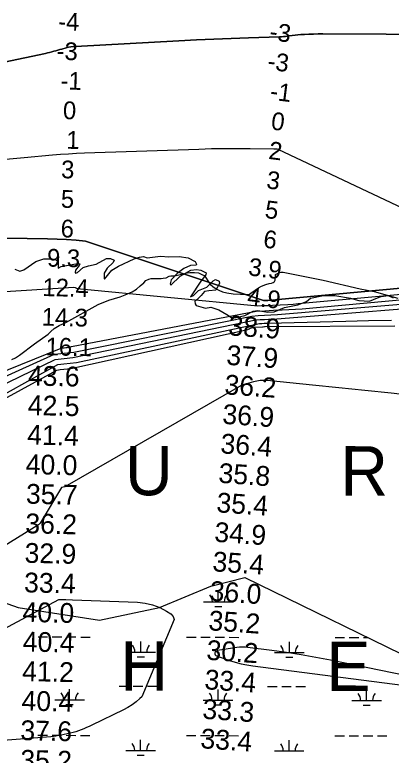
# Model space of a CAD drawing. Extents: x 3219052 to 3256913, y 800770 to 826146.
# Drawn here: x 3231811 to 3233083, y 813685 to 816190 of the extents above; entities that cross this region are included whole.
import ezdxf

# ---------------------------------------------------------------- set-up
doc = ezdxf.new("R2010")
doc.units = 0
for name, color, linetype in [('V-RIVR-EDGE', 7, 'Continuous'), ('V-RIVR-IDEN', 7, 'Continuous'), ('V-RIVR-RANG', 7, 'Continuous'), ('V-SITE-VEGE', 7, 'Continuous'), ('V-TOPO-DPTH', 7, 'Continuous'), ('V-TOPO-MAJR', 7, 'Continuous'), ('V-TOPO-MINR', 7, 'Continuous'), ('V-TOPO-WATR', 7, 'Continuous'), ('V-WETL-SWMP', 7, 'Continuous')]:
    doc.layers.add(name, color=color, linetype=linetype)

msp = doc.modelspace()

# ---------------------------------------------------------------- linework, layer by layer
at = {"layer": 'V-RIVR-EDGE'}
for points in [[(3231810.8, 815329.7), (3231828.6, 815322.1), (3231841.6, 815326.5), (3231882, 815355.6), (3231908.9, 815364.2), (3231925.9, 815364.6), (3231949.2, 815361.8), (3231957.5, 815355.8), (3231957.5, 815347.1), (3231958.3, 815332.5), (3231967.8, 815338.4), (3232022.7, 815348.9), (3232031, 815347.3), (3232029, 815341.8), (3232016, 815325.6), (3232015.2, 815318.5), (3232016.7, 815316.1), (3232023.1, 815318.1), (3232042.5, 815335.1), (3232060.7, 815340.2), (3232086.4, 815345.6), (3232121.2, 815364.9), (3232134.7, 815364.9), (3232146.9, 815359.3), (3232143.7, 815352.2), (3232123.5, 815332.5), (3232113.2, 815315.5), (3232112.8, 815298.9), (3232114.7, 815295), (3232138.9, 815326.1), (3232161.9, 815339.9), (3232214.5, 815363.9), (3232232.7, 815370.2), (3232246.2, 815372.5), (3232258.8, 815367.7), (3232303.9, 815372.8), (3232331.9, 815370.7), (3232366.7, 815371.8), (3232397.6, 815367.8), (3232420.5, 815354.7), (3232425.6, 815346), (3232423.6, 815342.8), (3232405.4, 815341.3), (3232382.5, 815331.5), (3232360.3, 815314.9), (3232339.7, 815293.6), (3232336.5, 815279.8), (3232338, 815275.4), (3232370.5, 815305), (3232406.2, 815325.5), (3232424.7, 815328.6), (3232440.2, 815325.4), (3232457.5, 815316.6), (3232456.3, 815310.3), (3232439.7, 815289), (3232404.7, 815235.3), (3232415, 815240.4), (3232432.5, 815256.6), (3232460.2, 815268), (3232481.6, 815289.7), (3232489.1, 815294), (3232502.1, 815288.9), (3232503.3, 815281.3), (3232490.2, 815258.4), (3232466.9, 815255.7), (3232452.2, 815253.4), (3232440.7, 815240), (3232426.1, 815225.8), (3232420.1, 815221.1), (3232420.9, 815212.4), (3232424, 815206.4), (3232455.3, 815197.6), (3232473.8, 815200.8), (3232501.1, 815192), (3232527.2, 815176.1), (3232543.3, 815165.8), (3232559.1, 815165.4), (3232588.4, 815172.8), (3232617.3, 815187.4), (3232632, 815189.3), (3232666.3, 815184.1), (3232687.3, 815185.2)], [(3232687.3, 815185.2), (3232722.5, 815199.4), (3232767.6, 815208.3), (3232796.9, 815220.1), (3232810, 815231.6), (3232853.9, 815240.1), (3232893, 815240.1), (3232945.9, 815231.6), (3232974.4, 815223.2)], [(3233010, 815221.2), (3233036.5, 815231.8), (3233049.1, 815236.9), (3233072.5, 815240), (3233090.2, 815232.1)], [(3232974.4, 815223.2), (3233010, 815221.2)]]:
    msp.add_lwpolyline(points, dxfattribs=at)
at = {"layer": 'V-SITE-VEGE'}
msp.add_lwpolyline([(3231801.4, 815023.4), (3231813.1, 815029.3), (3231827.2, 815037.9), (3231877.7, 815076.9), (3231924.3, 815109.4), (3231933.1, 815117.9), (3231944.8, 815128.9), (3231961.5, 815138.9), (3231983.9, 815149.2), (3232092.7, 815209.6), (3232129.4, 815224.9), (3232167, 815235.8), (3232183.9, 815242.5), (3232207.8, 815253.1), (3232222.5, 815261.1), (3232235.1, 815272.8), (3232247.4, 815283.5), (3232254.1, 815290.4), (3232264.1, 815295.3), (3232271.7, 815297.1), (3232284.4, 815298), (3232293.2, 815298.2), (3232306.2, 815297.6), (3232312.8, 815298.3), (3232323, 815300.3), (3232332.8, 815305.4), (3232339, 815307), (3232351.8, 815307.2), (3232393.8, 815316.7), (3232402.2, 815318.3), (3232418.9, 815318.4), (3232432.1, 815316.4), (3232445.8, 815310.6), (3232451.9, 815307.4), (3232458.1, 815298.9), (3232463.9, 815289.4), (3232472.2, 815277.7), (3232480, 815270.3), (3232492, 815262.2), (3232500.9, 815257.8), (3232513.3, 815252.5), (3232527.8, 815248.7), (3232549.3, 815245.8), (3232599, 815243.5), (3232604.1, 815245.2), (3232609, 815247.7), (3232635.1, 815266.6), (3232644.4, 815271.2), (3232659.3, 815277.1), (3232670.4, 815280.6), (3232679.2, 815282.4), (3232684.8, 815284.1), (3232688.1, 815286.2), (3232688.8, 815287.3), (3232690.6, 815291.5), (3232691.8, 815307.3), (3232692.6, 815311), (3232696.6, 815313.6), (3232705.9, 815317.4), (3232711.2, 815318.8), (3232718.3, 815319.5), (3232853.7, 815292.2), (3232978.4, 815263.1), (3233025.1, 815253.4), (3233105.7, 815230.6)], dxfattribs=at)
at = {"layer": 'V-TOPO-DPTH'}
for points in [[(3233280.6, 816123.3), (3232852.6, 816124.8), (3232836.8, 816124.8), (3232821.1, 816124.5), (3232805.4, 816124.1), (3232789.7, 816123.5), (3232778, 816123), (3232768.1, 816122.3), (3232758.3, 816121.4), (3232748.5, 816120.2), (3232738.7, 816118.7), (3232732.2, 816117.6), (3232725.7, 816116.6), (3232719.2, 816115.8), (3232712.6, 816115.3), (3232706, 816115), (3232601.4, 816111.8), (3232542.5, 816109.8), (3232483.6, 816107.5), (3232424.8, 816104.8), (3232365.9, 816101.8), (3232015.8, 816083), (3232007.9, 816082.3), (3232000.2, 816081.3), (3231992.5, 816079.9), (3231984.9, 816078.1), (3231969.8, 816074), (3231963, 816072.1), (3231956.2, 816070.2), (3231949.4, 816068.2), (3231942.6, 816066.2), (3231935.8, 816064.2), (3231928.9, 816062.4), (3231922.1, 816060.7), (3231915.2, 816059.2), (3231775.2, 816029.9)], [(3231775.2, 816029.9), (3231915.2, 816059.2), (3231922.1, 816060.7), (3231928.9, 816062.4), (3231935.8, 816064.2), (3231942.6, 816066.2), (3231949.4, 816068.2), (3231956.2, 816070.2), (3231963, 816072.1), (3231969.8, 816074), (3231984.9, 816078.1), (3231992.5, 816079.9), (3232000.2, 816081.3), (3232007.9, 816082.3), (3232015.8, 816083), (3232365.9, 816101.8), (3232424.8, 816104.8), (3232483.6, 816107.5), (3232542.5, 816109.8), (3232601.4, 816111.8), (3232706, 816115), (3232712.6, 816115.3), (3232719.2, 816115.8), (3232725.7, 816116.6), (3232732.2, 816117.6), (3232738.7, 816118.7), (3232748.5, 816120.2), (3232758.3, 816121.4), (3232768.1, 816122.3), (3232778, 816123), (3232789.7, 816123.5), (3232805.4, 816124.1), (3232821.1, 816124.5), (3232836.8, 816124.8), (3232852.6, 816124.8), (3233280.6, 816123.3)], [(3233323.3, 815284.2), (3232701.6, 815226.9), (3232696.8, 815226), (3232692.1, 815225.3), (3232687.3, 815224.8), (3232682.4, 815224.5), (3232666.1, 815223.6), (3232662.5, 815223.5), (3232658.8, 815223.3), (3232655.1, 815223.2), (3232651.4, 815223.2), (3232050.3, 815423.5), (3232018.2, 815426.8), (3231986.1, 815429.5), (3231953.9, 815431.2), (3231921.7, 815432.2), (3231645.5, 815436.7)], [(3233323.3, 815284.2), (3232701.6, 815226.9), (3232696.8, 815226), (3232692.1, 815225.3), (3232687.3, 815224.8), (3232682.4, 815224.5), (3232666.1, 815223.6), (3232662.5, 815223.5), (3232658.8, 815223.3), (3232655.1, 815223.2), (3232651.4, 815223.2), (3232050.3, 815423.5), (3232018.2, 815426.8), (3231986.1, 815429.5), (3231953.9, 815431.2), (3231921.7, 815432.2), (3231645.5, 815436.7)], [(3231385, 814826.7), (3231968.2, 815062.1), (3231973.3, 815062.7), (3231978.4, 815063.3), (3231983.5, 815063.9), (3231988.6, 815064.4), (3231994.2, 815065.1), (3231998.8, 815065.9), (3232003.2, 815067.5), (3232627.3, 815186.8), (3232656.5, 815188.8), (3232685.8, 815190.6), (3232715.1, 815192.1), (3232782.5, 815195.3), (3233356.1, 815248.5)]]:
    msp.add_lwpolyline(points, dxfattribs=at)
at = {"layer": 'V-TOPO-MAJR'}
for points in [[(3229239.8, 814015.9), (3230018.6, 814365.6), (3230054.4, 814372.1), (3230249.6, 814407.6), (3230321.4, 814421), (3230393.2, 814434.6), (3230464.8, 814448.7), (3230536.4, 814463.2), (3230638.5, 814484.1), (3230659, 814488.4), (3231412, 814704.6), (3231956.2, 815006.5), (3231977.2, 815008.9), (3231998.3, 815011.3), (3232019.3, 815013.7), (3232638.1, 815145.4), (3232645.8, 815145.8), (3232653.6, 815146.2), (3232661.3, 815146.5), (3232669.1, 815146.7), (3232929.4, 815153.5), (3233006.6, 815155.4), (3233083.7, 815157.2)], [(3233256.7, 813928.7), (3232878, 814006.3), (3232828.5, 814015.8), (3232779, 814024.6), (3232729.2, 814032.3), (3232679.4, 814039.2), (3232597.8, 814049.5), (3232588.6, 814050.3), (3232579.5, 814050.5), (3232570.3, 814050), (3232561.1, 814049), (3232496.7, 814039.3), (3232493.5, 814038.2), (3232490.8, 814036.5), (3232488.9, 814033.9), (3232487.5, 814030.8), (3232487.5, 814027.6), (3232488.2, 814024.9), (3232490.2, 814022.8), (3232492.8, 814021), (3232536.7, 814005.9), (3232556.2, 813999.8), (3232575.9, 813994.6), (3232595.9, 813990.5), (3232616, 813987.3), (3233156.3, 813917.8)]]:
    msp.add_lwpolyline(points, dxfattribs=at)
at = {"layer": 'V-TOPO-MINR'}
for points in [[(3231775.2, 816029.9), (3231915.2, 816059.2), (3231922.1, 816060.7), (3231928.9, 816062.4), (3231935.8, 816064.2), (3231942.6, 816066.2), (3231949.4, 816068.2), (3231956.2, 816070.2), (3231963, 816072.1), (3231969.8, 816074), (3231984.9, 816078.1), (3231992.5, 816079.9), (3232000.2, 816081.3), (3232007.9, 816082.3), (3232015.8, 816083), (3232365.9, 816101.8), (3232424.8, 816104.8), (3232483.6, 816107.5), (3232542.5, 816109.8), (3232601.4, 816111.8), (3232706, 816115), (3232712.6, 816115.3), (3232719.2, 816115.8), (3232725.7, 816116.6), (3232732.2, 816117.6), (3232738.7, 816118.7), (3232748.5, 816120.2), (3232758.3, 816121.4), (3232768.1, 816122.3), (3232778, 816123), (3232789.7, 816123.5), (3232805.4, 816124.1), (3232821.1, 816124.5), (3232836.8, 816124.8), (3232852.6, 816124.8), (3233280.6, 816123.3)], [(3231768.3, 815699.9), (3231843, 815707), (3231938.4, 815715.7), (3231965.4, 815718), (3231992.4, 815719.9), (3232019.5, 815721.4), (3232046.5, 815722.6), (3232432.8, 815735.7), (3232476.2, 815736.9), (3232519.7, 815737.6), (3232563.1, 815737.7), (3232606.6, 815737.4), (3232686.7, 815736.3), (3232690.1, 815736.3), (3232693.5, 815736.1), (3232696.9, 815736), (3232700.3, 815735.7), (3233182.3, 815507.1)], [(3231742.2, 815251.1), (3232010.8, 815268.9), (3232015.3, 815267), (3232017.5, 815265.9), (3232022.1, 815264.3), (3232633, 815205.6), (3232645.3, 815205.9), (3232657.6, 815206.2), (3232669.9, 815206.7), (3232682.2, 815207.3), (3232734.4, 815209.9), (3232751.8, 815211.1), (3232769, 815212.8), (3233341.5, 815264.6)], [(3229272.3, 814142.3), (3229994.7, 814406), (3230009.2, 814408.3), (3230073.9, 814418.5), (3230120.6, 814426.7), (3230167.1, 814435.8), (3230213.3, 814446.4), (3230259.3, 814458), (3230329.7, 814476.9), (3230630.3, 814574), (3231394.5, 814792.5), (3231945.4, 815041.4), (3231978, 815045.1), (3232010.6, 815048.8), (3232612.4, 815170.6), (3232633.9, 815172.1), (3232655.5, 815173.5), (3232677, 815174.6), (3232698.5, 815175.7), (3233370.6, 815232.4)], [(3231385, 814826.7), (3231968.2, 815062.1), (3231973.3, 815062.7), (3231978.4, 815063.3), (3231983.5, 815063.9), (3231988.6, 815064.4), (3231994.2, 815065.1), (3231998.8, 815065.9), (3232003.2, 815067.5), (3232627.3, 815186.8), (3232656.5, 815188.8), (3232685.8, 815190.6), (3232715.1, 815192.1), (3232782.5, 815195.3), (3233356.1, 815248.5)], [(3231392.1, 814754.1), (3231947.6, 815023.6), (3231977.6, 815027), (3232007.7, 815030.5), (3232625.9, 815157.5), (3232640.2, 815158.4), (3232654.5, 815159.2), (3232668.8, 815159.9), (3232683.1, 815160.5), (3233385.2, 815216.3)], [(3231354.6, 814660.8), (3231952.8, 814988), (3231964.8, 814989.4), (3231976.8, 814990.8), (3231988.9, 814992.2), (3232000.9, 814993.5), (3232598.8, 815125.6), (3232602.8, 815127.5), (3232606.9, 815129.3), (3232611.1, 815130.8), (3232615.3, 815132.1), (3232619.6, 815132.8), (3232624, 815133.3), (3232648.8, 815134.6), (3232650.8, 815134.7), (3232654.8, 815134.8), (3232656.8, 815134.8), (3233095, 815137.8)], [(3233170.9, 814900), (3233082.6, 814909.4), (3232994.2, 814918.7), (3232905.8, 814927.8), (3232817.4, 814936.8), (3232663.9, 814952.3), (3232652.3, 814952.8), (3232640.8, 814952.5), (3232629.4, 814950.8), (3232618.1, 814948.2), (3232578.2, 814936.6), (3232575.4, 814935.4), (3232572.9, 814933.9), (3232570.8, 814931.9), (3231980.5, 814593.1), (3231968.5, 814590.8), (3231896.9, 814470.4), (3231894.6, 814467.3), (3231891.5, 814464.6), (3231629.8, 814303.1)], [(3231616.8, 814027.6), (3231960.3, 814211.4), (3231983.2, 814211.4), (3232006.1, 814210.9), (3232226.2, 814202.3), (3232252, 814199.3), (3232277.1, 814193.7), (3232301.1, 814184.4), (3232324.2, 814172.5), (3232338.3, 814163.8), (3232346, 814154.1), (3232349.5, 814144.3), (3232240.4, 813882.3), (3232234.1, 813876.5), (3232221.2, 813865.4), (3232207.7, 813855.2), (3232193.3, 813846.3), (3232178.3, 813838.2), (3232071.8, 813786.8), (3232062.9, 813782.6), (3232053.9, 813778.5)], [(3232053.9, 813778.5), (3232044.9, 813774.6), (3232035.9, 813770.8), (3232026.7, 813767.3), (3232017.4, 813764.2), (3232008, 813761.5), (3231998.4, 813759.2), (3231968, 813752.8), (3231959.2, 813751.1), (3231950.3, 813749.6), (3231941.5, 813748.5), (3231932.5, 813747.6), (3231551.6, 813718.1)]]:
    msp.add_lwpolyline(points, dxfattribs=at)
at = {"layer": 'V-TOPO-WATR'}
msp.add_lwpolyline([(3231645.5, 815436.7), (3231921.7, 815432.2), (3231953.9, 815431.2), (3231986.1, 815429.5), (3232018.2, 815426.8), (3232050.3, 815423.5), (3232651.4, 815223.2), (3232655.1, 815223.2), (3232658.8, 815223.3), (3232662.5, 815223.5), (3232666.1, 815223.6), (3232682.4, 815224.5), (3232687.3, 815224.8), (3232692.1, 815225.3), (3232696.8, 815226), (3232701.6, 815226.9), (3233323.3, 815284.2)], dxfattribs=at)
at = {"layer": 'V-WETL-SWMP'}
for p, q in [((3232498.9, 814203.9), (3232499, 814239.9)), ((3232448.9, 814204), (3232548.9, 814203.8)), ((3232486.8, 814188.5), (3232510.8, 814188.5)), ((3231889.9, 814085.1), (3231921.9, 814085.1)), ((3231937.9, 814085), (3231969.9, 814085)), ((3231985.9, 814084.9), (3232017.9, 814084.9)), ((3232033.9, 814084.8), (3232065.9, 814084.8)), ((3232391.8, 814084.1), (3232423.8, 814084)), ((3232439.8, 814084), (3232471.8, 814083.9)), ((3232487.8, 814083.9), (3232519.8, 814083.8)), ((3232535.8, 814083.8), (3232567.8, 814083.7)), ((3232893.7, 814083), (3232925.7, 814083)), ((3232941.7, 814082.9), (3232973.7, 814082.9)), ((3232989.7, 814082.8), (3233005.7, 814082.8)), ((3232237.1, 814033.7), (3232237.2, 814069.7)), ((3232739, 814032.6), (3232739.1, 814068.6)), ((3232187.1, 814033.8), (3232287.1, 814033.6)), ((3232689, 814032.7), (3232789, 814032.5)), ((3232225, 814018.3), (3232249, 814018.2)), ((3232727, 814017.2), (3232751, 814017.2)), ((3231996.3, 813872.3), (3231996.3, 813908.3)), ((3232163.4, 813918.4), (3232195.4, 813918.3)), ((3232211.4, 813918.3), (3232243.4, 813918.2)), ((3232259.4, 813918.2), (3232291.4, 813918.1)), ((3232498.2, 813871.3), (3232498.3, 813907.3)), ((3232665.3, 813917.3), (3232697.3, 813917.3)), ((3232713.3, 813917.2), (3232745.3, 813917.2)), ((3232761.3, 813917.1), (3232793.3, 813917.1)), ((3233000.1, 813870.2), (3233000.2, 813906.2)), ((3231946.3, 813872.4), (3232046.3, 813872.2)), ((3231984.2, 813856.9), (3232008.2, 813856.8)), ((3232448.2, 813871.4), (3232548.2, 813871.1)), ((3232486.1, 813855.8), (3232510.1, 813855.8)), ((3232950.1, 813870.3), (3233050.1, 813870.1)), ((3232988.1, 813854.8), (3233012.1, 813854.7)), ((3231889.2, 813752.5), (3231921.2, 813752.4)), ((3231937.2, 813752.4), (3231969.2, 813752.3)), ((3231985.2, 813752.3), (3232017.2, 813752.2)), ((3232033.2, 813752.2), (3232065.2, 813752.1)), ((3232391.1, 813751.4), (3232423.1, 813751.3)), ((3232439.1, 813751.3), (3232471.1, 813751.2)), ((3232487.1, 813751.2), (3232519.1, 813751.1)), ((3232535.1, 813751.1), (3232567.1, 813751)), ((3232893, 813750.4), (3232925, 813750.3)), ((3232941, 813750.3), (3232973, 813750.2)), ((3232989, 813750.2), (3233021, 813750.1)), ((3233037, 813750.1), (3233069, 813750)), ((3232236.4, 813701), (3232236.5, 813737)), ((3232738.3, 813699.9), (3232738.4, 813735.9)), ((3232186.4, 813701.1), (3232286.4, 813700.9)), ((3232688.3, 813700), (3232788.3, 813699.8)), ((3232224.4, 813685.6), (3232248.4, 813685.5))]:
    msp.add_line(p, q, dxfattribs=at)
msp.add_lwpolyline([(3229695, 813721.5), (3229796.3, 813837.4), (3229906.2, 813874.1), (3230013.4, 813909.8), (3230288.3, 813982.2), (3230476.4, 814011.2), (3230751.4, 814069.1), (3230925, 814098.1), (3230997.4, 814185), (3230968.4, 814286.4), (3231098.7, 814358.8), (3231228.9, 814387.8), (3231431.5, 814344.3), (3231576.2, 814271.9), (3231822.2, 814185), (3232097.1, 814141.6), (3232299.7, 814185), (3232473.4, 814257.4), (3232589.1, 814286.4), (3233211.4, 813982.2)], dxfattribs=at)
for centre, start, end in [((3232443.6, 814204.5), 359.1081, 40.6518), ((3232554.1, 814204.3), 139.1081, 180.6517), ((3232181.8, 814034.3), 359.1081, 40.6518), ((3232292.3, 814034), 139.1081, 180.6517), ((3232683.7, 814033.2), 359.1081, 40.6518), ((3232794.2, 814033), 139.1081, 180.6517), ((3231941, 813872.9), 359.1081, 40.6518), ((3232051.5, 813872.7), 139.1081, 180.6517), ((3232442.9, 813871.8), 359.1081, 40.6518), ((3232553.4, 813871.6), 139.1081, 180.6517), ((3232944.8, 813870.8), 359.1081, 40.6518), ((3233055.3, 813870.6), 139.1081, 180.6517), ((3232181.1, 813701.6), 359.1081, 40.6518), ((3232291.6, 813701.3), 139.1081, 180.6517), ((3232683, 813700.5), 359.1081, 40.6518), ((3232793.5, 813700.3), 139.1081, 180.6517)]:
    msp.add_arc(centre, 35.2, start, end, dxfattribs=at)

# ---------------------------------------------------------------- texts
at = {"layer": 'V-RIVR-IDEN'}
for s, p in [('U', (3232183.7, 814564.4)), ('R', (3232911.2, 814563.5)), ('H', (3232167.9, 813903.2)), ('E', (3232864.1, 813902.4))]:
    msp.add_text(s, height=167, rotation=359.9463, dxfattribs=at).set_placement(p)
at = {"layer": 'V-RIVR-RANG'}
for s, height, rotation, p in [('-4', 60, 358.6916, (3231957.2, 816137.4)), ('-3', 60, 352.8731, (3232669.7, 816104.6)), ('-3', 60, 358.6916, (3231952, 816037.5)), ('-3', 60, 352.8731, (3232663, 816004.8)), ('-1', 60, 358.6916, (3231965.3, 815937.2)), ('-1', 60, 352.8731, (3232671.5, 815903.2)), ('0', 60, 358.6916, (3231973.5, 815837)), ('0', 60, 352.8731, (3232675, 815802.1)), ('1', 60, 358.6916, (3231984.6, 815736.7)), ('2', 60, 352.8731, (3232666.6, 815702.5)), ('3', 60, 358.6916, (3231967.2, 815637.1)), ('3', 60, 352.8731, (3232659.4, 815602.8)), ('5', 60, 358.6916, (3231966.4, 815537.1)), ('5', 60, 352.8731, (3232654, 815502.9)), ('6', 60, 358.6916, (3231965.7, 815437.1)), ('6', 60, 352.8731, (3232648.7, 815402.9)), ('9.3', 60, 358.6916, (3231919.7, 815338.1)), ('3.9', 60, 352.8731, (3232598.1, 815308.6)), ('12.4', 60, 358.6916, (3231904.1, 815238.4)), ('4.9', 60, 352.8731, (3232594.6, 815208.5)), ('14.3', 60, 358.6916, (3231901.7, 815138.4)), ('38.9', 67, 355.9883, (3232531.5, 815105.7)), ('16.1', 60, 358.6916, (3231915, 815038.1)), ('37.9', 67, 355.9883, (3232524.7, 815006)), ('43.6', 67, 358.6383, (3231855, 814936.1)), ('36.2', 67, 355.9883, (3232518.3, 814906.2)), ('42.5', 67, 358.6383, (3231854.7, 814836)), ('36.9', 67, 355.9883, (3232511.2, 814806.4)), ('41.4', 67, 358.6383, (3231852.6, 814736.1)), ('36.4', 67, 355.9883, (3232504.7, 814706.6)), ('40.0', 67, 358.6383, (3231847.6, 814636.2)), ('35.8', 67, 355.9883, (3232498, 814606.9)), ('35.7', 67, 358.6383, (3231848.4, 814536.1)), ('35.4', 67, 355.9883, (3232491.2, 814507.1)), ('36.2', 67, 358.6383, (3231846.2, 814436.1)), ('34.9', 67, 355.9883, (3232484.2, 814407.3)), ('32.9', 67, 358.6383, (3231843.8, 814336.2)), ('35.4', 67, 355.9883, (3232477.7, 814307.6)), ('33.4', 67, 358.6383, (3231842, 814236.2)), ('36.0', 67, 355.9883, (3232468.1, 814208)), ('40.0', 67, 358.6383, (3231836.9, 814136.3)), ('35.2', 67, 355.9883, (3232464.2, 814108)), ('40.4', 67, 358.6383, (3231837.7, 814036.2)), ('30.2', 67, 355.9883, (3232457.4, 814008.2)), ('41.2', 67, 358.6383, (3231835.6, 813936.2)), ('33.4', 67, 355.9883, (3232450.7, 813908.5)), ('40.4', 67, 358.6383, (3231833.5, 813836.3)), ('33.3', 67, 355.9883, (3232443.9, 813808.7)), ('37.6', 67, 358.6383, (3231829.5, 813736.3)), ('33.4', 67, 355.9883, (3232437.2, 813708.9)), ('35.2', 67, 358.6383, (3231829.2, 813636.3))]:
    msp.add_text(s, height=height, rotation=rotation, dxfattribs=at).set_placement(p)

doc.saveas('drawing.dxf')
